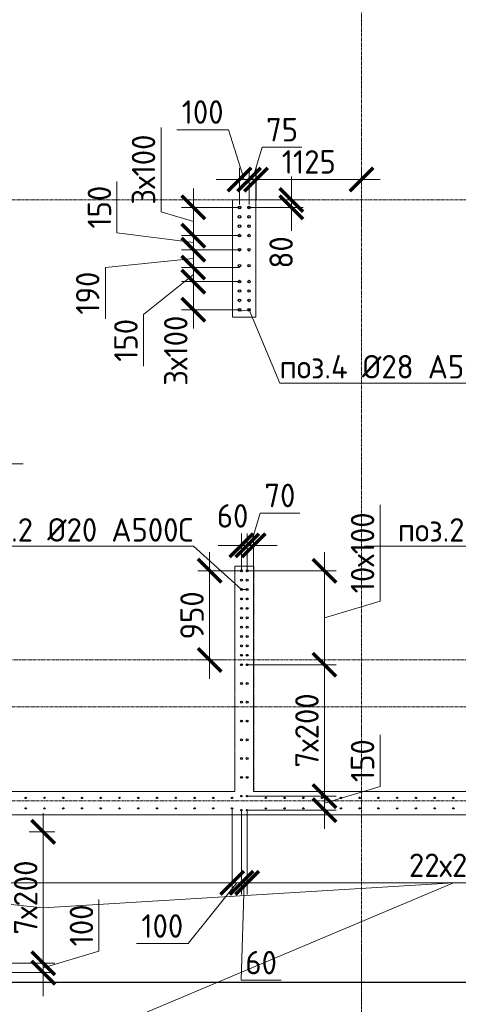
# Model space of a CAD drawing. Header units: millimetres. Extents: x -56135 to 1694203, y -446411 to -23139.
# Tile 261 of 311: x 970464 to 975140, y -85537 to -75050. Entities that reach past the tile are written whole.
import ezdxf
from ezdxf import colors
from ezdxf.entities.mleader import LeaderData, LeaderLine
from ezdxf.math import Vec2, Vec3

# ---------------------------------------------------------------- set-up
doc = ezdxf.new("R2010")
doc.units = ezdxf.units.MM
for name, pattern in [('01 Штриховая _4 мм_', [6, 3.5, -2.5]), ('______5', [1100, 800, -100, 100, -100]), ('HIDDEN2', [4.7625, 3.175, -1.5875]), ('осевая', [50.8, 31.75, -6.35, 6.35, -6.35])]:
    doc.linetypes.add(name, pattern=pattern)
for name, color, linetype, lineweight in [('0 Фундамент', 5, 'Continuous', 30), ('1 Стены', 3, 'Continuous', 30), ('Оси', 40, '______5', 18), ('подоснова', 151, 'Continuous', 5), ('РАЗМЕРЫ', 1, 'Continuous', 9), ('СТЕНЫ', 3, 'Continuous', 30)]:
    doc.layers.add(name, color=color, linetype=linetype, lineweight=lineweight)
doc.styles.add('GOST-2.304_Type-B', font='GOST_Common.ttf')
doc.dimstyles.new('СПДС', dxfattribs={"dimscale": 100, "dimtxt": 2.5, "dimasz": 2.5, "dimexe": 1.25, "dimexo": 0, "dimtad": 1, "dimdec": 0, "dimtxsty": 'GOST-2.304_Type-B', "dimblk": 'ARCHTICK', "dimcen": 2.5, "dimdle": 2, "dimadec": 0, "dimazin": 2, "dimtfac": 0.75, "dimtdec": 0, "dimtmove": 1, "dimatfit": 3, "dimfxl": 1, "dimtolj": 1, "dimarcsym": 1})

# ---------------------------------------------------------------- blocks, each defined once
blk = doc.blocks.new('оси 2.2-2.3')
at = {"layer": 'Оси', "color": 16, "linetype": 'осевая', "lineweight": 0, "transparency": 33554687}
for p, q in [((487804.9, -104267.9), (487804.9, -134893.5)), ((468076.3, -121995.4), (524372.9, -121995.4)), ((468653.8, -126895.4), (523707.4, -126895.4)), ((468076.3, -127395.4), (524372.9, -127395.4)), ((468076.3, -128395.4), (524372.9, -128395.4))]:
    blk.add_line(p, q, dxfattribs=at)
blk = doc.blocks.new('стены тп')
at = {"layer": '1 Стены', "color": 252, "linetype": 'HIDDEN2', "lineweight": 0, "true_color": 0x939598}
for p, q in [((874815, -203026), (874565, -203026)), ((874565, -203026), (874565, -204276)), ((874815, -204276), (874815, -203026)), ((874565, -204276), (874815, -204276)), ((874791, -206926), (874591, -206926)), ((874591, -206926), (874591, -209326)), ((874791, -209326), (874791, -206926)), ((874591, -209326), (866691, -209326)), ((879191, -209326), (874791, -209326)), ((872191, -209576), (881691, -209576)), ((875941, -211577), (875941, -210965)), ((875941, -211577), (875941, -210965))]:
    blk.add_line(p, q, dxfattribs=at)
blk = doc.blocks.new('_ArchTick')
at = {"color": 0, "linetype": 'ByBlock', "const_width": 0.15}
blk.add_lwpolyline([(-0.5, -0.5), (0.5, 0.5)], dxfattribs=at)
blk = doc.blocks.new('*D1738')
at = {"layer": 'DEFPOINTS', "color": 0, "transparency": 16777216}
for p in [(972909, -76753), (972984, -76970, 360), (972909, -77020)]:
    blk.add_point(p, dxfattribs=at)
at = {"layer": 'РАЗМЕРЫ', "color": 0, "lineweight": -2, "transparency": 16777216}
for p, q in [((972946, -76753), (973049, -76409)), ((973049, -76409), (973473, -76409)), ((972909, -77020), (972909, -76628)), ((972984, -76970), (972984, -76628)), ((972909, -76753), (972659, -76753)), ((972984, -76753), (972909, -76753)), ((972984, -76753), (972909, -76753)), ((972984, -76753), (973234, -76753))]:
    blk.add_line(p, q, dxfattribs=at)
at = {"layer": 'РАЗМЕРЫ', "color": 0, "lineweight": -2, "transparency": 16777216, "xscale": 250, "yscale": 250, "zscale": 250}
blk.add_blockref('_ArchTick', (972909, -76753), dxfattribs=at)
at = {"layer": 'РАЗМЕРЫ', "color": 0, "lineweight": -2, "transparency": 16777216, "xscale": 250, "yscale": 250, "zscale": 250, "rotation": 180}
blk.add_blockref('_ArchTick', (972984, -76753), dxfattribs=at)
at = {"layer": 'РАЗМЕРЫ', "color": 0, "transparency": 16777216, "insert": (973261, -76222), "char_height": 250, "attachment_point": 5, "style": 'GOST-2.304_Type-B'}
blk.add_mtext('\\A1;75', dxfattribs=at)
blk = doc.blocks.new('*D1739')
at = {"layer": 'DEFPOINTS', "color": 0, "transparency": 16777216}
for p in [(972808, -76753), (972808, -77020, -360), (972909, -77020)]:
    blk.add_point(p, dxfattribs=at)
at = {"layer": 'РАЗМЕРЫ', "color": 0, "lineweight": -2, "transparency": 16777216}
for p, q in [((972689, -76222), (972139, -76222)), ((972858, -76753), (972689, -76222)), ((972808, -77020), (972808, -76628)), ((972909, -77020), (972909, -76628)), ((972808, -76753), (972558, -76753)), ((972909, -76753), (972808, -76753)), ((972909, -76753), (972808, -76753)), ((972909, -76753), (973159, -76753))]:
    blk.add_line(p, q, dxfattribs=at)
at = {"layer": 'РАЗМЕРЫ', "color": 0, "lineweight": -2, "transparency": 16777216, "xscale": 250, "yscale": 250, "zscale": 250}
blk.add_blockref('_ArchTick', (972808, -76753), dxfattribs=at)
at = {"layer": 'РАЗМЕРЫ', "color": 0, "lineweight": -2, "transparency": 16777216, "xscale": 250, "yscale": 250, "zscale": 250, "rotation": 180}
blk.add_blockref('_ArchTick', (972909, -76753), dxfattribs=at)
at = {"layer": 'РАЗМЕРЫ', "color": 0, "transparency": 16777216, "insert": (972414, -76034), "char_height": 250, "attachment_point": 5, "style": 'GOST-2.304_Type-B'}
blk.add_mtext('\\A1;100', dxfattribs=at)
blk = doc.blocks.new('*D1740')
at = {"layer": 'DEFPOINTS', "color": 0, "transparency": 16777216}
for p in [(974108, -76753), (974108, -76811), (972983, -76970, 360)]:
    blk.add_point(p, dxfattribs=at)
at = {"layer": 'РАЗМЕРЫ', "color": 0, "lineweight": -2, "transparency": 16777216}
for p, q in [((972983, -76970), (972983, -76628)), ((974108, -76811), (974108, -76628)), ((972783, -76753), (974308, -76753))]:
    blk.add_line(p, q, dxfattribs=at)
at = {"layer": 'РАЗМЕРЫ', "color": 0, "lineweight": -2, "transparency": 16777216, "xscale": 250, "yscale": 250, "zscale": 250, "rotation": 180}
blk.add_blockref('_ArchTick', (972983, -76753), dxfattribs=at)
at = {"layer": 'РАЗМЕРЫ', "color": 0, "lineweight": -2, "transparency": 16777216, "xscale": 250, "yscale": 250, "zscale": 250}
blk.add_blockref('_ArchTick', (974108, -76753), dxfattribs=at)
at = {"layer": 'РАЗМЕРЫ', "color": 0, "transparency": 16777216, "insert": (973546, -76565), "char_height": 250, "attachment_point": 5, "style": 'GOST-2.304_Type-B'}
blk.add_mtext('\\A1;1125', dxfattribs=at)
blk = doc.blocks.new('*D1886')
at = {"layer": 'DEFPOINTS', "color": 0, "transparency": 16777216}
for p in [(973017, -76970), (973360, -76970), (972908, -77050)]:
    blk.add_point(p, dxfattribs=at)
at = {"layer": 'РАЗМЕРЫ', "color": 0, "lineweight": -2, "transparency": 16777216}
for p, q in [((973360, -76970), (973360, -76720)), ((973017, -76970), (973485, -76970)), ((973360, -77050), (973360, -76970)), ((972908, -77050), (973485, -77050)), ((973360, -77050), (973360, -77300))]:
    blk.add_line(p, q, dxfattribs=at)
at = {"layer": 'РАЗМЕРЫ', "color": 0, "lineweight": -2, "transparency": 16777216, "xscale": 250, "yscale": 250, "zscale": 250}
for p, rotation in [((973360, -76970), 270), ((973360, -77050), 90)]:
    blk.add_blockref('_ArchTick', p, dxfattribs=dict(at, rotation=rotation))
at = {"layer": 'РАЗМЕРЫ', "color": 0, "transparency": 16777216, "insert": (973251, -77529), "char_height": 250, "attachment_point": 5, "rotation": 90, "style": 'GOST-2.304_Type-B'}
blk.add_mtext('\\A1;80', dxfattribs=at)
blk = doc.blocks.new('_None')
blk = doc.blocks.new('*D1644')
at = {"layer": 'DEFPOINTS', "color": 0, "transparency": 16777216}
for p in [(972889, -80920), (972889, -81920), (973713, -81920)]:
    blk.add_point(p, dxfattribs=at)
at = {"layer": 'РАЗМЕРЫ', "color": 0, "lineweight": -2, "transparency": 16777216}
for p, q in [((974307, -81242), (974307, -80217)), ((973713, -80720), (973713, -82120)), ((972889, -80920), (973838, -80920)), ((973713, -81420), (974307, -81242)), ((972889, -81920), (973838, -81920))]:
    blk.add_line(p, q, dxfattribs=at)
at = {"layer": 'РАЗМЕРЫ', "color": 0, "lineweight": -2, "transparency": 16777216, "xscale": 250, "yscale": 250, "zscale": 250}
for p, rotation in [((973713, -80920), 90), ((973713, -81920), 270)]:
    blk.add_blockref('_ArchTick', p, dxfattribs=dict(at, rotation=rotation))
at = {"layer": 'РАЗМЕРЫ', "color": 0, "transparency": 16777216, "insert": (974119, -80729), "char_height": 250, "attachment_point": 5, "rotation": 90, "style": 'GOST-2.304_Type-B'}
blk.add_mtext('\\A1;10х100', dxfattribs=at)
blk = doc.blocks.new('*D1645')
at = {"layer": 'DEFPOINTS', "color": 0, "transparency": 16777216}
for p in [(972889, -81920), (972888, -83320, -360), (973713, -83320)]:
    blk.add_point(p, dxfattribs=at)
at = {"layer": 'РАЗМЕРЫ', "color": 0, "lineweight": -2, "transparency": 16777216}
for p, q in [((973713, -81720), (973713, -83520)), ((972889, -81920), (973838, -81920)), ((972888, -83320), (973838, -83320))]:
    blk.add_line(p, q, dxfattribs=at)
at = {"layer": 'РАЗМЕРЫ', "color": 0, "lineweight": -2, "transparency": 16777216, "xscale": 250, "yscale": 250, "zscale": 250}
for p, rotation in [((973713, -81920), 90), ((973713, -83320), 270)]:
    blk.add_blockref('_ArchTick', p, dxfattribs=dict(at, rotation=rotation))
at = {"layer": 'РАЗМЕРЫ', "color": 0, "transparency": 16777216, "insert": (973526, -82620), "char_height": 250, "attachment_point": 5, "rotation": 90, "style": 'GOST-2.304_Type-B'}
blk.add_mtext('\\A1;7х200', dxfattribs=at)
blk = doc.blocks.new('*D1646')
at = {"layer": 'DEFPOINTS', "color": 0, "transparency": 16777216}
for p in [(972889, -80649), (972889, -80920), (972958, -80910)]:
    blk.add_point(p, dxfattribs=at)
at = {"layer": 'РАЗМЕРЫ', "color": 0, "lineweight": -2, "transparency": 16777216}
for p, q in [((972923, -80649), (973026, -80305)), ((973026, -80305), (973450, -80305)), ((972889, -80920), (972889, -80524)), ((972958, -80910), (972958, -80524)), ((972889, -80649), (972639, -80649)), ((972958, -80649), (972889, -80649)), ((972958, -80649), (972889, -80649)), ((972958, -80649), (973208, -80649))]:
    blk.add_line(p, q, dxfattribs=at)
at = {"layer": 'РАЗМЕРЫ', "color": 0, "lineweight": -2, "transparency": 16777216, "xscale": 250, "yscale": 250, "zscale": 250}
blk.add_blockref('_ArchTick', (972889, -80649), dxfattribs=at)
at = {"layer": 'РАЗМЕРЫ', "color": 0, "lineweight": -2, "transparency": 16777216, "xscale": 250, "yscale": 250, "zscale": 250, "rotation": 180}
blk.add_blockref('_ArchTick', (972958, -80649), dxfattribs=at)
at = {"layer": 'РАЗМЕРЫ', "color": 0, "transparency": 16777216, "insert": (973238, -80118), "char_height": 250, "attachment_point": 5, "style": 'GOST-2.304_Type-B'}
blk.add_mtext('\\A1;70', dxfattribs=at)
blk = doc.blocks.new('*D1647')
at = {"layer": 'DEFPOINTS', "color": 0, "transparency": 16777216}
for p in [(972828, -80649), (972889, -80831), (972828, -80920)]:
    blk.add_point(p, dxfattribs=at)
at = {"layer": 'РАЗМЕРЫ', "color": 0, "lineweight": -2, "transparency": 16777216}
for p, q in [((972828, -80920), (972828, -80524)), ((972889, -80831), (972889, -80524)), ((972828, -80649), (972578, -80649)), ((972889, -80649), (972828, -80649)), ((972889, -80649), (973139, -80649))]:
    blk.add_line(p, q, dxfattribs=at)
at = {"layer": 'РАЗМЕРЫ', "color": 0, "lineweight": -2, "transparency": 16777216, "xscale": 250, "yscale": 250, "zscale": 250}
blk.add_blockref('_ArchTick', (972828, -80649), dxfattribs=at)
at = {"layer": 'РАЗМЕРЫ', "color": 0, "lineweight": -2, "transparency": 16777216, "xscale": 250, "yscale": 250, "zscale": 250, "rotation": 180}
blk.add_blockref('_ArchTick', (972889, -80649), dxfattribs=at)
at = {"layer": 'РАЗМЕРЫ', "color": 0, "transparency": 16777216, "insert": (972734, -80335), "char_height": 250, "attachment_point": 5, "style": 'GOST-2.304_Type-B'}
blk.add_mtext('\\A1;60', dxfattribs=at)
blk = doc.blocks.new('*D1648')
at = {"layer": 'DEFPOINTS', "color": 0, "transparency": 16777216}
for p in [(972888, -83320, -360), (972896, -83470, -360), (973713, -83470)]:
    blk.add_point(p, dxfattribs=at)
at = {"layer": 'РАЗМЕРЫ', "color": 0, "lineweight": -2, "transparency": 16777216}
for p, q in [((974307, -83217), (974307, -82667)), ((973713, -83120), (973713, -83670)), ((973713, -83395), (974307, -83217)), ((972888, -83320), (973838, -83320)), ((972896, -83470), (973838, -83470))]:
    blk.add_line(p, q, dxfattribs=at)
at = {"layer": 'РАЗМЕРЫ', "color": 0, "lineweight": -2, "transparency": 16777216, "xscale": 250, "yscale": 250, "zscale": 250}
for p, rotation in [((973713, -83320), 90), ((973713, -83470), 270)]:
    blk.add_blockref('_ArchTick', p, dxfattribs=dict(at, rotation=rotation))
at = {"layer": 'РАЗМЕРЫ', "color": 0, "transparency": 16777216, "insert": (974119, -82942), "char_height": 250, "attachment_point": 5, "rotation": 90, "style": 'GOST-2.304_Type-B'}
blk.add_mtext('\\A1;150', dxfattribs=at)
blk = doc.blocks.new('*D1649')
at = {"layer": 'DEFPOINTS', "color": 0, "transparency": 16777216}
for p in [(972489, -80920), (972828, -80920), (972646, -81870)]:
    blk.add_point(p, dxfattribs=at)
at = {"layer": 'РАЗМЕРЫ', "color": 0, "lineweight": -2, "transparency": 16777216}
for p, q in [((972489, -82070), (972489, -80720)), ((972828, -80920), (972364, -80920)), ((972646, -81870), (972364, -81870))]:
    blk.add_line(p, q, dxfattribs=at)
at = {"layer": 'РАЗМЕРЫ', "color": 0, "lineweight": -2, "transparency": 16777216, "xscale": 250, "yscale": 250, "zscale": 250}
for p, rotation in [((972489, -80920), 90), ((972489, -81870), 270)]:
    blk.add_blockref('_ArchTick', p, dxfattribs=dict(at, rotation=rotation))
at = {"layer": 'РАЗМЕРЫ', "color": 0, "transparency": 16777216, "insert": (972301, -81395), "char_height": 250, "attachment_point": 5, "rotation": 90, "style": 'GOST-2.304_Type-B'}
blk.add_mtext('\\A1;950', dxfattribs=at)
blk = doc.blocks.new('*D1913')
at = {"layer": 'DEFPOINTS', "color": 0, "transparency": 16777216}
for p in [(977288, -83450, -720), (972888, -83593), (972888, -84243)]:
    blk.add_point(p, dxfattribs=at)
at = {"layer": 'РАЗМЕРЫ', "color": 0, "lineweight": -2, "transparency": 16777216}
for p, q in [((977288, -83450), (977288, -84368)), ((972888, -83593), (972888, -84368)), ((977488, -84243), (972688, -84243))]:
    blk.add_line(p, q, dxfattribs=at)
at = {"layer": 'РАЗМЕРЫ', "color": 0, "lineweight": -2, "transparency": 16777216, "xscale": 250, "yscale": 250, "zscale": 250, "rotation": 180}
blk.add_blockref('_ArchTick', (972888, -84243), dxfattribs=at)
at = {"layer": 'РАЗМЕРЫ', "color": 0, "lineweight": -2, "transparency": 16777216, "xscale": 250, "yscale": 250, "zscale": 250}
blk.add_blockref('_ArchTick', (977288, -84243), dxfattribs=at)
at = {"layer": 'РАЗМЕРЫ', "color": 0, "transparency": 16777216, "insert": (975088, -84056), "char_height": 250, "attachment_point": 5, "style": 'GOST-2.304_Type-B'}
blk.add_mtext('\\A1;22х200', dxfattribs=at)
blk = doc.blocks.new('*D1914')
at = {"layer": 'DEFPOINTS', "color": 0, "transparency": 16777216}
for p in [(972828, -83470, -360), (972888, -83470, -360), (972828, -84243)]:
    blk.add_point(p, dxfattribs=at)
at = {"layer": 'РАЗМЕРЫ', "color": 0, "lineweight": -2, "transparency": 16777216}
for p, q in [((972828, -83470), (972828, -84368)), ((972888, -83470), (972888, -84368)), ((972828, -84243), (972578, -84243)), ((972858, -84243), (972826, -85281)), ((972888, -84243), (972828, -84243)), ((972888, -84243), (972828, -84243)), ((972888, -84243), (973138, -84243)), ((972826, -85281), (973251, -85281))]:
    blk.add_line(p, q, dxfattribs=at)
at = {"layer": 'РАЗМЕРЫ', "color": 0, "lineweight": -2, "transparency": 16777216, "xscale": 250, "yscale": 250, "zscale": 250}
blk.add_blockref('_ArchTick', (972828, -84243), dxfattribs=at)
at = {"layer": 'РАЗМЕРЫ', "color": 0, "lineweight": -2, "transparency": 16777216, "xscale": 250, "yscale": 250, "zscale": 250, "rotation": 180}
blk.add_blockref('_ArchTick', (972888, -84243), dxfattribs=at)
at = {"layer": 'РАЗМЕРЫ', "color": 0, "transparency": 16777216, "insert": (973038, -85093), "char_height": 250, "attachment_point": 5, "style": 'GOST-2.304_Type-B'}
blk.add_mtext('\\A1;60', dxfattribs=at)
blk = doc.blocks.new('*D1915')
at = {"layer": 'DEFPOINTS', "color": 0, "transparency": 16777216}
for p in [(972728, -83450, -720), (972828, -83470, -360), (972728, -84243)]:
    blk.add_point(p, dxfattribs=at)
at = {"layer": 'РАЗМЕРЫ', "color": 0, "lineweight": -2, "transparency": 16777216}
for p, q in [((972728, -83450), (972728, -84368)), ((972828, -83470), (972828, -84368)), ((972778, -84243), (972259, -84890)), ((972728, -84243), (972478, -84243)), ((972828, -84243), (972728, -84243)), ((972828, -84243), (972728, -84243)), ((972828, -84243), (973078, -84243)), ((972259, -84890), (971709, -84890))]:
    blk.add_line(p, q, dxfattribs=at)
at = {"layer": 'РАЗМЕРЫ', "color": 0, "lineweight": -2, "transparency": 16777216, "xscale": 250, "yscale": 250, "zscale": 250}
blk.add_blockref('_ArchTick', (972728, -84243), dxfattribs=at)
at = {"layer": 'РАЗМЕРЫ', "color": 0, "lineweight": -2, "transparency": 16777216, "xscale": 250, "yscale": 250, "zscale": 250, "rotation": 180}
blk.add_blockref('_ArchTick', (972828, -84243), dxfattribs=at)
at = {"layer": 'РАЗМЕРЫ', "color": 0, "transparency": 16777216, "insert": (971984, -84703), "char_height": 250, "attachment_point": 5, "style": 'GOST-2.304_Type-B'}
blk.add_mtext('\\A1;100', dxfattribs=at)
blk = doc.blocks.new('*D1916')
at = {"layer": 'DEFPOINTS', "color": 0, "transparency": 16777216}
for p in [(964928, -83450, -720), (972728, -83450, -720), (964928, -84243)]:
    blk.add_point(p, dxfattribs=at)
at = {"layer": 'РАЗМЕРЫ', "color": 0, "lineweight": -2, "transparency": 16777216}
for p, q in [((964928, -83450), (964928, -84368)), ((972728, -83450), (972728, -84368)), ((972928, -84243), (964728, -84243))]:
    blk.add_line(p, q, dxfattribs=at)
at = {"layer": 'РАЗМЕРЫ', "color": 0, "lineweight": -2, "transparency": 16777216, "xscale": 250, "yscale": 250, "zscale": 250, "rotation": 180}
blk.add_blockref('_ArchTick', (964928, -84243), dxfattribs=at)
at = {"layer": 'РАЗМЕРЫ', "color": 0, "lineweight": -2, "transparency": 16777216, "xscale": 250, "yscale": 250, "zscale": 250}
blk.add_blockref('_ArchTick', (972728, -84243), dxfattribs=at)
at = {"layer": 'РАЗМЕРЫ', "color": 0, "transparency": 16777216, "insert": (968828, -84056), "char_height": 250, "attachment_point": 5, "style": 'GOST-2.304_Type-B'}
blk.add_mtext('\\A1;39х200', dxfattribs=at)
blk = doc.blocks.new('*D1927')
at = {"layer": 'DEFPOINTS', "color": 0, "transparency": 16777216}
for p in [(970564, -83700), (969789, -85100, -17), (970715, -85100)]:
    blk.add_point(p, dxfattribs=at)
at = {"layer": 'РАЗМЕРЫ', "color": 0, "lineweight": -2, "transparency": 16777216}
for p, q in [((970715, -83500), (970715, -85300)), ((970564, -83700), (970840, -83700)), ((969789, -85100), (970840, -85100))]:
    blk.add_line(p, q, dxfattribs=at)
at = {"layer": 'РАЗМЕРЫ', "color": 0, "lineweight": -2, "transparency": 16777216, "xscale": 250, "yscale": 250, "zscale": 250}
for p, rotation in [((970715, -83700), 90), ((970715, -85100), 270)]:
    blk.add_blockref('_ArchTick', p, dxfattribs=dict(at, rotation=rotation))
at = {"layer": 'РАЗМЕРЫ', "color": 0, "transparency": 16777216, "insert": (970528, -84400), "char_height": 250, "attachment_point": 5, "rotation": 90, "style": 'GOST-2.304_Type-B'}
blk.add_mtext('\\A1;7х200', dxfattribs=at)
blk = doc.blocks.new('*D1621')
at = {"layer": 'DEFPOINTS', "color": 0, "transparency": 16777216}
for p in [(970412, -85100), (970288, -85200), (970715, -85200)]:
    blk.add_point(p, dxfattribs=at)
at = {"layer": 'РАЗМЕРЫ', "color": 0, "lineweight": -2, "transparency": 16777216}
for p, q in [((971309, -84972), (971309, -84422)), ((970715, -85100), (970715, -84850)), ((970715, -85150), (971309, -84972)), ((970412, -85100), (970840, -85100)), ((970715, -85100), (970715, -85200)), ((970715, -85100), (970715, -85200)), ((970288, -85200), (970840, -85200)), ((970715, -85200), (970715, -85450))]:
    blk.add_line(p, q, dxfattribs=at)
at = {"layer": 'РАЗМЕРЫ', "color": 0, "lineweight": -2, "transparency": 16777216, "xscale": 250, "yscale": 250, "zscale": 250}
for p, rotation in [((970715, -85100), 270), ((970715, -85200), 90)]:
    blk.add_blockref('_ArchTick', p, dxfattribs=dict(at, rotation=rotation))
at = {"layer": 'РАЗМЕРЫ', "color": 0, "transparency": 16777216, "insert": (971122, -84697), "char_height": 250, "attachment_point": 5, "rotation": 90, "style": 'GOST-2.304_Type-B'}
blk.add_mtext('\\A1;100', dxfattribs=at)
blk = doc.blocks.new('*D1565')
at = {"layer": 'DEFPOINTS', "color": 0, "transparency": 16777216}
for p in [(972315, -77840), (972808, -77840, -360), (972808, -78140, -360)]:
    blk.add_point(p, dxfattribs=at)
at = {"layer": 'РАЗМЕРЫ', "color": 0, "lineweight": -2, "transparency": 16777216}
for p, q in [((972315, -78340), (972315, -77640)), ((972808, -77840), (972190, -77840)), ((972808, -78140), (972190, -78140))]:
    blk.add_line(p, q, dxfattribs=at)
at = {"layer": 'РАЗМЕРЫ', "color": 0, "lineweight": -2, "transparency": 16777216, "xscale": 250, "yscale": 250, "zscale": 250}
for p, rotation in [((972315, -77840), 90), ((972315, -78140), 270)]:
    blk.add_blockref('_ArchTick', p, dxfattribs=dict(at, rotation=rotation))
at = {"layer": 'РАЗМЕРЫ', "color": 0, "transparency": 16777216, "insert": (972128, -78576), "char_height": 250, "attachment_point": 5, "rotation": 90, "style": 'GOST-2.304_Type-B'}
blk.add_mtext('\\A1;3х100', dxfattribs=at)
blk = doc.blocks.new('*D1566')
at = {"layer": 'DEFPOINTS', "color": 0, "transparency": 16777216}
for p in [(972315, -77050), (972808, -77050, -360), (972808, -77350, -360)]:
    blk.add_point(p, dxfattribs=at)
at = {"layer": 'РАЗМЕРЫ', "color": 0, "lineweight": -2, "transparency": 16777216}
for p, q in [((971971, -77097), (971971, -76197)), ((972315, -77550), (972315, -76850)), ((972808, -77050), (972190, -77050)), ((972315, -77200), (971971, -77097)), ((972808, -77350), (972190, -77350))]:
    blk.add_line(p, q, dxfattribs=at)
at = {"layer": 'РАЗМЕРЫ', "color": 0, "lineweight": -2, "transparency": 16777216, "xscale": 250, "yscale": 250, "zscale": 250}
for p, rotation in [((972315, -77050), 90), ((972315, -77350), 270)]:
    blk.add_blockref('_ArchTick', p, dxfattribs=dict(at, rotation=rotation))
at = {"layer": 'РАЗМЕРЫ', "color": 0, "transparency": 16777216, "insert": (971784, -76647), "char_height": 250, "attachment_point": 5, "rotation": 90, "style": 'GOST-2.304_Type-B'}
blk.add_mtext('\\A1;3х100', dxfattribs=at)
blk = doc.blocks.new('*D1567')
at = {"layer": 'DEFPOINTS', "color": 0, "transparency": 16777216}
for p in [(972315, -77350), (972635, -77350), (972635, -77500)]:
    blk.add_point(p, dxfattribs=at)
at = {"layer": 'РАЗМЕРЫ', "color": 0, "lineweight": -2, "transparency": 16777216}
for p, q in [((971501, -77322), (971501, -76772)), ((972315, -77700), (972315, -77150)), ((972315, -77425), (971501, -77322)), ((972635, -77350), (972190, -77350)), ((972635, -77500), (972190, -77500))]:
    blk.add_line(p, q, dxfattribs=at)
at = {"layer": 'РАЗМЕРЫ', "color": 0, "lineweight": -2, "transparency": 16777216, "xscale": 250, "yscale": 250, "zscale": 250}
for p, rotation in [((972315, -77350), 90), ((972315, -77500), 270)]:
    blk.add_blockref('_ArchTick', p, dxfattribs=dict(at, rotation=rotation))
at = {"layer": 'РАЗМЕРЫ', "color": 0, "transparency": 16777216, "insert": (971314, -77047), "char_height": 250, "attachment_point": 5, "rotation": 90, "style": 'GOST-2.304_Type-B'}
blk.add_mtext('\\A1;150', dxfattribs=at)
blk = doc.blocks.new('*D1568')
at = {"layer": 'DEFPOINTS', "color": 0, "transparency": 16777216}
for p in [(972315, -77690), (972808, -77690), (972808, -77840, -720)]:
    blk.add_point(p, dxfattribs=at)
at = {"layer": 'РАЗМЕРЫ', "color": 0, "lineweight": -2, "transparency": 16777216}
for p, q in [((972315, -78040), (972315, -77490)), ((972808, -77690), (972190, -77690)), ((972315, -77765), (971784, -78190)), ((972808, -77840), (972190, -77840)), ((971784, -78190), (971784, -78740))]:
    blk.add_line(p, q, dxfattribs=at)
at = {"layer": 'РАЗМЕРЫ', "color": 0, "lineweight": -2, "transparency": 16777216, "xscale": 250, "yscale": 250, "zscale": 250}
for p, rotation in [((972315, -77690), 90), ((972315, -77840), 270)]:
    blk.add_blockref('_ArchTick', p, dxfattribs=dict(at, rotation=rotation))
at = {"layer": 'РАЗМЕРЫ', "color": 0, "transparency": 16777216, "insert": (971596, -78465), "char_height": 250, "attachment_point": 5, "rotation": 90, "style": 'GOST-2.304_Type-B'}
blk.add_mtext('\\A1;150', dxfattribs=at)
blk = doc.blocks.new('*D1569')
at = {"layer": 'DEFPOINTS', "color": 0, "transparency": 16777216}
for p in [(972315, -77500), (972808, -77500, -720), (972808, -77690)]:
    blk.add_point(p, dxfattribs=at)
at = {"layer": 'РАЗМЕРЫ', "color": 0, "lineweight": -2, "transparency": 16777216}
for p, q in [((972315, -77890), (972315, -77300)), ((972315, -77595), (971377, -77688)), ((972808, -77500), (972190, -77500)), ((971377, -77688), (971377, -78238)), ((972808, -77690), (972190, -77690))]:
    blk.add_line(p, q, dxfattribs=at)
at = {"layer": 'РАЗМЕРЫ', "color": 0, "lineweight": -2, "transparency": 16777216, "xscale": 250, "yscale": 250, "zscale": 250}
for p, rotation in [((972315, -77500), 90), ((972315, -77690), 270)]:
    blk.add_blockref('_ArchTick', p, dxfattribs=dict(at, rotation=rotation))
at = {"layer": 'РАЗМЕРЫ', "color": 0, "transparency": 16777216, "insert": (971189, -77963), "char_height": 250, "attachment_point": 5, "rotation": 90, "style": 'GOST-2.304_Type-B'}
blk.add_mtext('\\A1;190', dxfattribs=at)
blk = doc.blocks.new('стены  тп')
at = {"layer": 'СТЕНЫ', "color": 251, "linetype": '01 Штриховая _4 мм_', "lineweight": 0, "true_color": 0x636466}
for p, q in [((554937, -332126, 3100), (554687, -332126, 3100)), ((554687, -332126, 3100), (554687, -333376, 3100)), ((554937, -333376, 3100), (554937, -332126, 3100)), ((554687, -333376, 3100), (554937, -333376, 3100)), ((554912, -336026, 3100), (554712, -336026, 3100)), ((554712, -336026, 3100), (554712, -338426, 3100)), ((554912, -338426, 3100), (554912, -336026, 3100)), ((554712, -338426, 3100), (546812, -338426, 3100)), ((559312, -338426, 3100), (554912, -338426, 3100)), ((552312, -338676, 3100), (561812, -338676, 3100))]:
    blk.add_line(p, q, dxfattribs=at)
blk = doc.blocks.new('прпрп')
at = {"layer": '0 Фундамент'}
blk.add_lwpolyline([(960458, -61120), (960458, -85300), (967808, -85300), (967808, -85300), (980308, -85300), (980308, -85300), (982658, -85300), (982658, -85300), (1008108, -85300), (1008108, -81220), (1009588, -81220), (1009588, -72620), (1008108, -72620), (1008108, -61120), (960458, -61120)], dxfattribs=at)
at = {"layer": '1 Стены', "color": 252, "lineweight": 0, "true_color": 0x939598}
for p, q in [((972758.3, -76970, -720), (972958.3, -76970, -720)), ((972758.3, -76970, -720), (972958.3, -76970, -720)), ((972958.2, -78220, -720), (972758.2, -78220, -720)), ((972958.2, -78220, -720), (972758.2, -78220, -720)), ((972958.3, -78220, -720), (972758.2, -78220, -720)), ((972958.3, -78220, -720), (972758.3, -78220, -720))]:
    blk.add_line(p, q, dxfattribs=at)
at = {"layer": 'РАЗМЕРЫ', "color": 5, "linetype": 'Continuous', "lineweight": 30}
for centre in [(972808.1, -77050, -720), (972908.5, -77050, -720), (972808.1, -77150, -720), (972908.5, -77150, -720), (972808.1, -77250, -720), (972908.5, -77250, -720), (972808.1, -77350, -720), (972908.5, -77350, -720), (972808.1, -77500, -720), (972908.5, -77500, -720), (972808.1, -77670, -720), (972908.5, -77670, -720), (972808.1, -77840, -720), (972908.5, -77840, -720), (972808.1, -77940, -720), (972908.5, -77940, -720), (972808.1, -78040, -720), (972808.1, -78140, -720), (972908.5, -78040, -720), (972908.5, -78140, -720)]:
    blk.add_circle(centre, 14, dxfattribs=at)
at = {"layer": 'РАЗМЕРЫ', "color": 6, "linetype": 'Continuous', "lineweight": 30}
for centre, radius in [((972828.2, -80920), 10), ((972888.5, -80920), 10), ((972828.2, -81020), 10), ((972888.5, -81020), 10), ((972828.2, -81120), 10), ((972888.5, -81120), 10), ((972828.2, -81220), 10), ((972888.5, -81220), 10), ((972828.2, -81320), 10), ((972888.5, -81320), 10), ((972828.2, -81420), 10), ((972888.5, -81420), 10), ((972828.2, -81520), 10), ((972888.5, -81520), 10), ((972828.2, -81620), 10), ((972888.5, -81620), 10), ((972828.2, -81720), 10), ((972888.5, -81720), 10), ((972828.2, -81820), 10), ((972888.5, -81820), 10), ((972828.2, -81920), 10), ((972888.5, -81920), 10), ((972828.2, -82120), 10), ((972888.5, -82120), 10), ((972828.2, -82320), 10), ((972888.5, -82320), 10), ((972828.2, -82520), 10), ((972888.5, -82520), 10), ((972828.2, -82720), 10), ((972888.5, -82720), 10), ((972828.2, -82920), 10), ((972888.5, -82920), 10), ((972828.2, -83120), 10), ((972888.5, -83120), 10), ((972828.1, -83320, -360), 8), ((972888.4, -83320, -360), 8), ((972828.1, -83470, -360), 8), ((972888.4, -83470, -360), 8)]:
    blk.add_circle(centre, radius, dxfattribs=at)
at = {"layer": 'РАЗМЕРЫ', "color": 8, "linetype": 'Continuous', "lineweight": 30}
for centre in [(970528.1, -83339.6, -720), (970728.1, -83339.6, -720), (970928.1, -83339.6, -720), (971128.1, -83339.6, -720), (971328.1, -83339.6, -720), (971528.1, -83339.6, -720), (971728.1, -83339.6, -720), (971928.1, -83339.6, -720), (972128.1, -83339.6, -720), (972328.1, -83339.6, -720), (972528.1, -83339.6, -720), (972728.1, -83339.6, -720), (973088.1, -83339.6, -720), (973288.1, -83339.6, -720), (973488.1, -83339.6, -720), (973688.1, -83339.6, -720), (973888.1, -83339.6, -720), (974088.1, -83339.6, -720), (974288.1, -83339.6, -720), (974488.1, -83339.6, -720), (974688.1, -83339.6, -720), (974888.1, -83339.6, -720), (975088.1, -83339.6, -720), (970528.1, -83450, -720), (970728.1, -83450, -720), (970928.1, -83450, -720), (971128.1, -83450, -720), (971328.1, -83450, -720), (971528.1, -83450, -720), (971728.1, -83450, -720), (971928.1, -83450, -720), (972128.1, -83450, -720), (972328.1, -83450, -720), (972528.1, -83450, -720), (972728.1, -83450, -720), (973088.1, -83450, -720), (973288.1, -83450, -720), (973488.1, -83450, -720), (973688.1, -83450, -720), (973888.1, -83450, -720), (974088.1, -83450, -720), (974288.1, -83450, -720), (974488.1, -83450, -720), (974688.1, -83450, -720), (974888.1, -83450, -720), (975088.1, -83450, -720)]:
    blk.add_circle(centre, 7, dxfattribs=at)
at = {"layer": 'РАЗМЕРЫ', "color": 1}
for name, p in [('оси 2.2-2.3', (486303.3, 45025.4)), ('стены тп', (98167.6, 126055.6))]:
    blk.add_blockref(name, p, dxfattribs=at)
at = {"layer": 'РАЗМЕРЫ'}
blk.add_blockref('стены  тп', (418045.9, 255155.8, -3100), dxfattribs=at)
dim = blk.add_linear_dim(base=(972808.3, -76752.8, -360), p1=(972908.6, -77020, -360), p2=(972808.3, -77020, -720), dimstyle='СПДС', dxfattribs=at)
dim.commit()
dim.dimension.update_dxf_attribs({"geometry": '*D1739', "text_midpoint": (972626.7, -76221.5, -360), "dimtype": 128})
for base, p1, p2, picture, middle in [((972908.6, -76752.8, -360), (972984, -76970), (972908.6, -77020, -360), '*D1738', (973111.9, -76221.5, -360)), ((974108, -76752.8, -360), (972983, -76970), (974108, -76811.2, -360), '*D1740', (973545.5, -76565.3, -360))]:
    dim = blk.add_linear_dim(base=base, p1=p1, p2=p2, dimstyle='СПДС', dxfattribs=at)
    dim.commit()
    dim.dimension.update_dxf_attribs({"geometry": picture, "text_midpoint": middle})
dim = blk.add_linear_dim(base=(972315.1, -77050, -360), p1=(972808.1, -77350, -720), p2=(972808.1, -77050, -720), angle=90, text='3х100', dimstyle='СПДС', dxfattribs=at)
dim.commit()
dim.dimension.update_dxf_attribs({"geometry": '*D1566', "text_midpoint": (971783.9, -77034.4, -360)})
for base, p1, p2, picture, middle in [((972315.1, -77350, -360), (972634.8, -77500, -360), (972634.8, -77350, -360), '*D1567', (971501.3, -77259.4, -360)), ((973359.7, -76970, -720), (972908.5, -77050, -720), (973016.7, -76970, -720), '*D1886', (973438.3, -77528.6, -720))]:
    dim = blk.add_linear_dim(base=base, p1=p1, p2=p2, angle=90, dimstyle='СПДС', dxfattribs=at)
    dim.commit()
    dim.dimension.update_dxf_attribs({"geometry": picture, "text_midpoint": middle, "dimtype": 128})
at = {"layer": 'РАЗМЕРЫ', "color": 1}
for base, p1, p2, picture, middle in [((972315.1, -77500), (972808.1, -77690.2), (972808.1, -77500, -720), '*D1569', (971376.6, -77750.2)), ((972315.1, -77690.2), (972808.1, -77840, -720), (972808.1, -77690.2), '*D1568', (971783.9, -78252.3))]:
    dim = blk.add_linear_dim(base=base, p1=p1, p2=p2, angle=90, dimstyle='СПДС', dxfattribs=at)
    dim.commit()
    dim.dimension.update_dxf_attribs({"geometry": picture, "text_midpoint": middle, "dimtype": 128})
at = {"layer": 'РАЗМЕРЫ'}
dim = blk.add_linear_dim(base=(972315.1, -77840, -360), p1=(972808.1, -78140, -720), p2=(972808.1, -77840, -720), angle=90, text='3х100', dimstyle='СПДС', dxfattribs=at)
dim.commit()
dim.dimension.update_dxf_attribs({"geometry": '*D1565', "text_midpoint": (972315.1, -78576, -360), "dimtype": 128})
at = {"layer": 'РАЗМЕРЫ', "color": 1}
dim = blk.add_linear_dim(base=(972888.5, -80649), p1=(972958.2, -80910.1), p2=(972888.5, -80920), dimstyle='СПДС', dxfattribs=at)
dim.commit()
dim.dimension.update_dxf_attribs({"geometry": '*D1646', "text_midpoint": (973089, -80117.7)})
for base, p1, p2, picture, middle in [((972828.2, -80649), (972888.5, -80831.5), (972828.2, -80920), '*D1647', (972734.1, -80522.9)), ((972728.1, -84243.3), (972828.1, -83470, -360), (972728.1, -83450, -720), '*D1915', (972196, -84890.1)), ((972828.1, -84243.3), (972888.4, -83470, -360), (972828.1, -83470, -360), '*D1914', (972888.4, -85280.6))]:
    dim = blk.add_linear_dim(base=base, p1=p1, p2=p2, dimstyle='СПДС', dxfattribs=at)
    dim.commit()
    dim.dimension.update_dxf_attribs({"geometry": picture, "text_midpoint": middle, "dimtype": 128})
for base, p1, p2, text, picture, middle in [((973713, -81920), (972888.5, -80920), (972888.5, -81920), '10х100', '*D1644', (974119.3, -81179.4)), ((973713, -83320), (972888.5, -81920), (972888.4, -83320, -360), '7х200', '*D1645', (973525.5, -82620)), ((970715.4, -85100), (970564.5, -83700), (969788.5, -85100, -16.6), '7х200', '*D1927', (970527.9, -84400))]:
    dim = blk.add_linear_dim(base=base, p1=p1, p2=p2, angle=90, text=text, dimstyle='СПДС', dxfattribs=at)
    dim.commit()
    dim.dimension.update_dxf_attribs({"geometry": picture, "text_midpoint": middle})
for base, p1, p2, picture, middle in [((972488.5, -80920), (972646.5, -81870), (972828.2, -80920), '*D1649', (972301, -81395)), ((973713, -83470), (972888.4, -83320, -360), (972896.4, -83470, -360), '*D1648', (974119.3, -83154.4)), ((970715.4, -85200), (970411.7, -85100), (970288.2, -85200), '*D1621', (971121.7, -84909.4))]:
    dim = blk.add_linear_dim(base=base, p1=p1, p2=p2, angle=90, dimstyle='СПДС', dxfattribs=at)
    dim.commit()
    dim.dimension.update_dxf_attribs({"geometry": picture, "text_midpoint": middle})
for base, p1, p2, text, picture, middle in [((964928.1, -84243.3), (972728.1, -83450, -720), (964928.1, -83450, -720), '39х200', '*D1916', (968828.1, -84055.8)), ((972888.4, -84243.3), (977288.1, -83450, -720), (972888.4, -83592.6), '22х200', '*D1913', (975088.2, -84055.8))]:
    dim = blk.add_linear_dim(base=base, p1=p1, p2=p2, text=text, dimstyle='СПДС', dxfattribs=at)
    dim.commit()
    dim.dimension.update_dxf_attribs({"geometry": picture, "text_midpoint": middle})
at = {"layer": 'подоснова', "color": 4, "ltscale": 0.3}
ml = blk.add_multileader_mtext('Standard', dxfattribs=at)
ml.set_content('{\\C2;поз.4 %%C28 А500С }', color=4, style='GOST-2.304_Type-B')
ml.set_leader_properties(color=256, linetype='ByLayer', lineweight=15)
ml.set_arrow_properties(name='NONE')
ml.build(insert=Vec2(0, 0))
ml.multileader.update_dxf_attribs({"text_left_attachment_type": 6, "text_right_attachment_type": 6, "dogleg_length": 0.1, "arrow_head_size": 18})
ctx = ml.context
ctx.base_point, ctx.char_height, ctx.arrow_head_size, ctx.landing_gap_size, ctx.plane_origin = Vec3(973237.5, -78921.6, -360), 250, 18, 20, Vec3(978062.2, -78927.2, -360)
ctx.left_attachment, ctx.right_attachment, ctx.text_align_type = 6, 6, 1
notes = []
notes.append((ctx, [(1, (1, 1, 0), (973237.4, -78921.6, -360), (1, 0), 0.1, [(1, [(972810.6, -78153.8, -360), (972908.5, -78140, -360)], 0, [])])]))
ctx.mtext.insert, ctx.mtext.width, ctx.mtext.alignment, ctx.mtext.flow_direction = Vec3(974461.8, -78621.6, -360), 4075.871, 2, 5
ml = blk.add_multileader_mtext('Standard', dxfattribs=at)
ml.set_content('{\\C2;поз.2 %%C20 А500С }', color=4, style='GOST-2.304_Type-B')
ml.set_leader_properties(color=256, linetype='ByLayer', lineweight=15)
ml.set_arrow_properties(name='NONE')
ml.build(insert=Vec2(0, 0))
ml.multileader.update_dxf_attribs({"text_left_attachment_type": 6, "text_right_attachment_type": 6, "dogleg_length": 0.1, "arrow_head_size": 18})
ctx = ml.context
ctx.base_point, ctx.char_height, ctx.arrow_head_size, ctx.landing_gap_size, ctx.plane_origin = Vec3(967726, -79781, 360), 250, 18, 20, Vec3(972311.3, -79441.7, 360)
ctx.left_attachment, ctx.right_attachment, ctx.text_align_type = 6, 6, 1
notes.append((ctx, [(1, (1, 1, 0), (967725.9, -79781, 360), (1, 0), 0.1, [(1, [(967283, -81940, 360), (967283, -82058, 360)], 0, [])])]))
ctx.mtext.insert, ctx.mtext.width, ctx.mtext.alignment, ctx.mtext.flow_direction = Vec3(968937.8, -79481, 360), 4075.871, 2, 5
ml = blk.add_multileader_mtext('Standard', dxfattribs=at)
ml.set_content('{\\C2;поз.2 %%C20 А500С }', color=4, style='GOST-2.304_Type-B')
ml.set_leader_properties(color=256, linetype='ByLayer', lineweight=15)
ml.set_arrow_properties(name='NONE')
ml.build(insert=Vec2(0, 0))
ml.multileader.update_dxf_attribs({"text_left_attachment_type": 6, "text_right_attachment_type": 6, "dogleg_length": 0.1, "arrow_head_size": 18})
ctx = ml.context
ctx.base_point, ctx.char_height, ctx.arrow_head_size, ctx.landing_gap_size, ctx.plane_origin = Vec3(969893.4, -80659.3), 250, 18, 20, Vec3(977387.9, -79698.5)
ctx.left_attachment, ctx.right_attachment, ctx.text_align_type = 6, 6, 1
notes.append((ctx, [(0, (1, 1, 0), (972317.2, -80659.3), (-1, 0), 0.1, [(1, [(972888.5, -81120), (972828.2, -81120)], 0, [])])]))
ctx.mtext.insert, ctx.mtext.width, ctx.mtext.alignment, ctx.mtext.flow_direction = Vec3(971105.3, -80359.3), 4075.871, 2, 5
ml = blk.add_multileader_mtext('Standard', dxfattribs=at)
ml.set_content('{\\C2;поз.2 %%C20 А500С }', color=4, style='GOST-2.304_Type-B')
ml.set_leader_properties(color=256, linetype='ByLayer', lineweight=15)
ml.set_arrow_properties(name='NONE')
ml.build(insert=Vec2(0, 0))
ml.multileader.update_dxf_attribs({"text_left_attachment_type": 6, "text_right_attachment_type": 6, "dogleg_length": 0.1, "arrow_head_size": 18})
ctx = ml.context
ctx.base_point, ctx.char_height, ctx.arrow_head_size, ctx.landing_gap_size, ctx.plane_origin = Vec3(974493.4, -80659.3), 250, 18, 20, Vec3(981987.9, -79698.5)
ctx.left_attachment, ctx.right_attachment, ctx.text_align_type = 6, 6, 1
notes.append((ctx, [(0, (1, 1, 0), (976917.2, -80659.3), (-1, 0), 0.1, [(1, [(977488.5, -81120), (977428.2, -81120)], 0, [])])]))
ctx.mtext.insert, ctx.mtext.width, ctx.mtext.alignment, ctx.mtext.flow_direction = Vec3(975705.3, -80359.3), 4075.871, 2, 5
ml = blk.add_multileader_mtext('Standard', dxfattribs=at)
ml.set_content('{\\C2;поз.5 %%C12 А500С }', color=4, style='GOST-2.304_Type-B')
ml.set_leader_properties(color=256, linetype='ByLayer', lineweight=15)
ml.set_arrow_properties(name='NONE')
ml.build(insert=Vec2(0, 0))
ml.multileader.update_dxf_attribs({"text_left_attachment_type": 6, "text_right_attachment_type": 6, "dogleg_length": 0.1, "arrow_head_size": 18})
ctx = ml.context
ctx.base_point, ctx.char_height, ctx.arrow_head_size, ctx.landing_gap_size, ctx.plane_origin = Vec3(966105.1, -87024.3), 250, 18, 20, Vec3(977240.7, -86661.8)
ctx.left_attachment, ctx.right_attachment, ctx.text_align_type = 6, 6, 1
notes.append((ctx, [(0, (1, 1, 0), (968478.9, -87024.3), (-1, 0), 0.1, [(1, [(965910.9, -85938.2), (962108.2, -84098.3)], 0, []), (4, [(968120.3, -84243.3), (970715.4, -84510.1), (975088.2, -84243.3)], 0, [])])]))
ctx.mtext.insert, ctx.mtext.width, ctx.mtext.alignment, ctx.mtext.flow_direction = Vec3(967292, -86724.3), 4075.871, 2, 5
for ctx, leaders in notes:
    for number, flags, end, landing, length, lines in leaders:
        leader = LeaderData()
        leader.index, (leader.has_last_leader_line, leader.has_dogleg_vector, leader.attachment_direction) = number, flags
        leader.last_leader_point, leader.dogleg_vector, leader.dogleg_length = Vec3(end), Vec3(landing), length
        for number, points, colour, breaks in lines:
            line = LeaderLine()
            line.index, line.vertices, line.color, line.breaks = number, Vec3.list(points), colors.encode_raw_color(colour), breaks
            leader.lines.append(line)
        ctx.leaders.append(leader)

msp = doc.modelspace()

# ---------------------------------------------------------------- block references
at = {"layer": 'РАЗМЕРЫ'}
msp.add_blockref('прпрп', (0, 0), dxfattribs=at)

doc.saveas('drawing.dxf')
